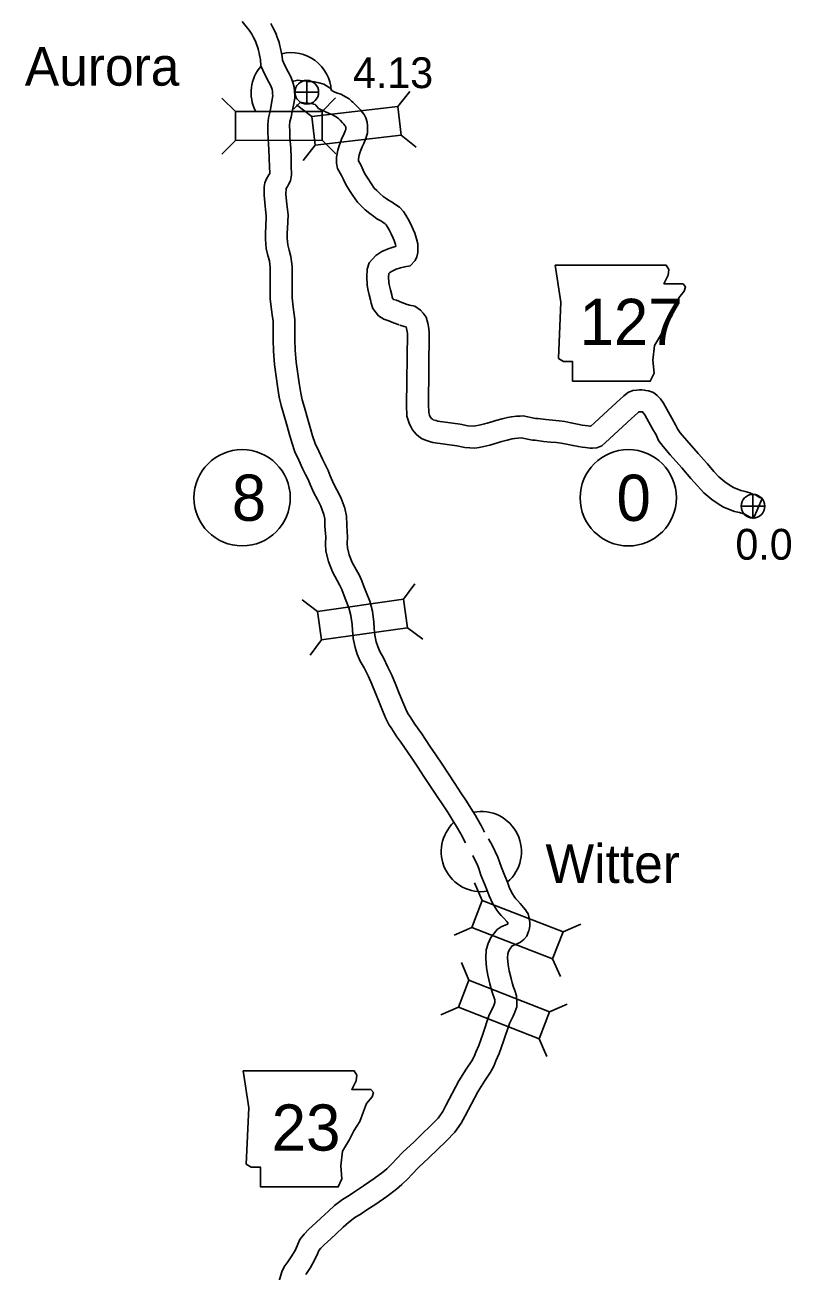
# Model space of a CAD drawing. Extents: x -939622 to -934245, y 1383184 to 1385301.
# Drawn here: x -935456.9 to -935425.4, y 1384046.8 to 1384098.1 of the extents above; entities that cross this region are included whole.
import ezdxf

# ---------------------------------------------------------------- set-up
doc = ezdxf.new("R2010")
doc.units = 0
for name, color, linetype in [('Level 10', 7, 'Continuous'), ('Level 20', 7, 'Continuous'), ('Level 21', 7, 'Continuous'), ('Level 24', 7, 'Continuous'), ('Level 25', 7, 'Continuous'), ('Level 26', 7, 'Continuous'), ('Level 27', 7, 'Continuous')]:
    doc.layers.add(name, color=color, linetype=linetype)

msp = doc.modelspace()

# ---------------------------------------------------------------- linework, layer by layer
at = {"layer": 'Level 10'}
msp.add_line((-935426.554, 1384078.609), (-935426.919, 1384077.786), dxfattribs=at)
for points in [[(-935447.955, 1384098.224), (-935447.781, 1384098.025), (-935447.661, 1384097.881), (-935447.55, 1384097.706), (-935447.494, 1384097.596), (-935447.442, 1384097.498), (-935447.391, 1384097.377), (-935447.348, 1384097.255), (-935447.32, 1384097.189), (-935447.29, 1384097.108), (-935447.273, 1384097.031), (-935447.248, 1384096.932), (-935447.218, 1384096.772), (-935447.201, 1384096.67), (-935447.174, 1384096.403)], [(-935446.767, 1384098.153), (-935446.694, 1384098.009), (-935446.628, 1384097.884), (-935446.551, 1384097.703), (-935446.507, 1384097.578), (-935446.482, 1384097.518), (-935446.425, 1384097.363), (-935446.396, 1384097.236), (-935446.369, 1384097.124), (-935446.332, 1384096.929), (-935446.309, 1384096.789), (-935446.293, 1384096.635)], [(-935446.293, 1384096.635), (-935446.199, 1384096.42), (-935446.055, 1384096.163), (-935445.938, 1384095.932), (-935445.855, 1384095.684), (-935445.815, 1384095.53), (-935445.8, 1384095.346), (-935445.785, 1384095.184), (-935445.789, 1384095.075)], [(-935447.174, 1384096.403), (-935447.005, 1384096.018), (-935446.849, 1384095.74), (-935446.771, 1384095.585), (-935446.718, 1384095.428), (-935446.706, 1384095.378), (-935446.696, 1384095.268), (-935446.687, 1384095.161), (-935446.686, 1384095.173)], [(-935445.854, 1384095.775), (-935445.83, 1384095.783), (-935445.661, 1384095.818), (-935445.465, 1384095.797), (-935445.377, 1384095.786), (-935445.255, 1384095.768), (-935445.185, 1384095.764), (-935445.071, 1384095.757), (-935444.967, 1384095.745), (-935444.796, 1384095.703), (-935444.583, 1384095.655), (-935444.371, 1384095.51), (-935444.267, 1384095.406), (-935444.243, 1384095.379), (-935444.167, 1384095.34), (-935444.071, 1384095.3), (-935443.894, 1384095.236), (-935443.665, 1384095.115), (-935443.546, 1384095.044), (-935443.448, 1384094.958), (-935443.392, 1384094.916), (-935443.282, 1384094.803), (-935443.162, 1384094.685), (-935443.07, 1384094.579), (-935443.01, 1384094.504), (-935442.935, 1384094.402), (-935442.86, 1384094.267), (-935442.811, 1384094.087), (-935442.794, 1384093.944), (-935442.787, 1384093.822), (-935442.794, 1384093.647), (-935442.859, 1384093.419), (-935442.949, 1384093.217), (-935443.015, 1384093.071), (-935443.07, 1384092.934), (-935443.112, 1384092.832), (-935443.139, 1384092.734), (-935443.169, 1384092.576), (-935443.167, 1384092.5), (-935443.166, 1384092.496), (-935443.056, 1384092.301), (-935442.972, 1384092.114), (-935442.901, 1384091.969), (-935442.77, 1384091.761), (-935442.649, 1384091.571), (-935442.516, 1384091.381), (-935442.414, 1384091.277), (-935442.285, 1384091.159), (-935442.146, 1384091.036), (-935442.028, 1384090.954), (-935441.924, 1384090.877), (-935441.785, 1384090.8), (-935441.666, 1384090.723), (-935441.476, 1384090.596), (-935441.311, 1384090.418), (-935441.217, 1384090.264), (-935441.124, 1384090.106), (-935441.01, 1384089.897), (-935440.908, 1384089.677), (-935440.849, 1384089.531), (-935440.774, 1384089.296), (-935440.726, 1384089.089), (-935440.721, 1384088.86), (-935440.723, 1384088.735), (-935440.757, 1384088.556), (-935440.829, 1384088.402), (-935441.037, 1384088.184), (-935441.262, 1384088.144), (-935441.44, 1384088.1), (-935441.608, 1384088.042), (-935441.774, 1384087.968), (-935441.876, 1384087.903), (-935441.919, 1384087.859), (-935441.925, 1384087.719), (-935441.913, 1384087.503), (-935441.896, 1384087.408), (-935441.845, 1384087.192), (-935441.798, 1384086.982), (-935441.776, 1384086.893), (-935441.764, 1384086.853), (-935441.724, 1384086.803), (-935441.605, 1384086.763), (-935441.385, 1384086.676), (-935441.163, 1384086.587)], [(-935446.686, 1384095.173), (-935446.725, 1384094.956), (-935446.776, 1384094.689), (-935446.813, 1384094.489), (-935446.871, 1384094.266), (-935446.895, 1384093.995), (-935446.894, 1384093.679), (-935446.881, 1384093.405), (-935446.85, 1384092.968), (-935446.839, 1384092.598), (-935446.828, 1384092.269), (-935446.816, 1384091.984), (-935446.854, 1384091.927), (-935446.949, 1384091.762), (-935447.019, 1384091.591), (-935447.041, 1384091.436), (-935447.047, 1384091.083), (-935447.004, 1384090.633), (-935446.964, 1384090.241), (-935446.978, 1384089.764), (-935446.992, 1384089.576), (-935446.995, 1384089.275), (-935446.955, 1384088.894), (-935446.887, 1384088.607), (-935446.831, 1384088.393), (-935446.797, 1384088.096), (-935446.795, 1384087.66), (-935446.79, 1384087.202), (-935446.791, 1384086.817), (-935446.739, 1384086.372), (-935446.695, 1384086.065), (-935446.678, 1384085.922), (-935446.68, 1384085.686), (-935446.68, 1384085.44), (-935446.676, 1384085.134), (-935446.666, 1384084.67), (-935446.624, 1384084.118), (-935446.496, 1384083.226), (-935446.427, 1384082.774), (-935446.349, 1384082.434), (-935446.246, 1384082.102), (-935446.104, 1384081.581), (-935446.02, 1384081.279), (-935445.908, 1384080.909), (-935445.776, 1384080.536), (-935445.612, 1384080.183), (-935445.462, 1384079.839), (-935445.341, 1384079.603), (-935445.235, 1384079.39), (-935445.151, 1384079.188), (-935445.001, 1384078.844), (-935444.854, 1384078.564), (-935444.719, 1384078.29), (-935444.592, 1384077.957), (-935444.553, 1384077.772), (-935444.544, 1384077.478), (-935444.521, 1384077.172), (-935444.513, 1384077.04), (-935444.527, 1384076.745), (-935444.509, 1384076.449), (-935444.403, 1384076.02), (-935444.238, 1384075.595), (-935443.939, 1384075.059), (-935443.852, 1384074.874), (-935443.791, 1384074.713), (-935443.683, 1384074.434), (-935443.561, 1384074.109), (-935443.478, 1384073.795), (-935443.426, 1384073.433), (-935443.41, 1384073.196), (-935443.385, 1384072.859), (-935443.3, 1384072.483), (-935443.216, 1384072.211), (-935443.088, 1384071.925), (-935442.936, 1384071.641), (-935442.757, 1384071.283), (-935442.61, 1384070.98), (-935442.458, 1384070.608), (-935442.339, 1384070.307), (-935442.18, 1384069.891), (-935442.039, 1384069.566), (-935441.917, 1384069.319), (-935441.794, 1384069.135), (-935441.585, 1384068.811), (-935441.424, 1384068.594), (-935440.975, 1384067.929), (-935440.726, 1384067.567), (-935440.47, 1384067.18), (-935439.952, 1384066.4), (-935439.697, 1384066.009), (-935439.474, 1384065.68), (-935439.304, 1384065.404), (-935439.127, 1384065.116), (-935438.957, 1384064.82), (-935438.931, 1384064.763), (-935438.761, 1384064.448)], [(-935445.789, 1384095.075), (-935445.84, 1384094.792), (-935445.891, 1384094.523), (-935445.934, 1384094.294), (-935445.981, 1384094.112), (-935445.995, 1384093.956), (-935445.994, 1384093.701), (-935445.983, 1384093.458), (-935445.951, 1384093.014), (-935445.939, 1384092.627), (-935445.928, 1384092.302), (-935445.913, 1384091.922), (-935445.955, 1384091.683), (-935446.037, 1384091.53), (-935446.09, 1384091.45), (-935446.139, 1384091.366), (-935446.142, 1384091.358), (-935446.146, 1384091.118), (-935446.109, 1384090.721), (-935446.063, 1384090.274), (-935446.079, 1384089.718), (-935446.092, 1384089.538), (-935446.095, 1384089.317), (-935446.066, 1384089.045), (-935446.014, 1384088.824), (-935445.945, 1384088.56), (-935445.897, 1384088.15), (-935445.895, 1384087.666), (-935445.89, 1384087.206), (-935445.891, 1384086.869), (-935445.846, 1384086.487), (-935445.803, 1384086.183), (-935445.777, 1384085.973), (-935445.78, 1384085.68), (-935445.78, 1384085.445), (-935445.776, 1384085.151), (-935445.766, 1384084.714), (-935445.729, 1384084.216), (-935445.606, 1384083.359), (-935445.542, 1384082.943), (-935445.479, 1384082.668), (-935445.382, 1384082.355), (-935445.236, 1384081.819), (-935445.155, 1384081.529), (-935445.053, 1384081.19), (-935444.942, 1384080.877), (-935444.79, 1384080.552), (-935444.648, 1384080.224), (-935444.537, 1384080.008), (-935444.416, 1384079.764), (-935444.323, 1384079.542), (-935444.188, 1384079.232), (-935444.053, 1384078.972), (-935443.893, 1384078.651), (-935443.726, 1384078.21), (-935443.656, 1384077.88), (-935443.645, 1384077.526), (-935443.623, 1384077.232), (-935443.612, 1384077.046), (-935443.626, 1384076.752), (-935443.616, 1384076.586), (-935443.543, 1384076.292), (-935443.421, 1384075.979), (-935443.138, 1384075.47), (-935443.023, 1384075.227), (-935442.951, 1384075.036), (-935442.842, 1384074.755), (-935442.702, 1384074.383), (-935442.594, 1384073.974), (-935442.531, 1384073.528), (-935442.512, 1384073.261), (-935442.492, 1384072.992), (-935442.43, 1384072.716), (-935442.372, 1384072.529), (-935442.279, 1384072.321), (-935442.136, 1384072.053), (-935441.95, 1384071.68), (-935441.788, 1384071.347), (-935441.623, 1384070.944), (-935441.5, 1384070.633), (-935441.346, 1384070.232), (-935441.222, 1384069.944), (-935441.136, 1384069.769), (-935441.041, 1384069.628), (-935440.846, 1384069.324), (-935440.56, 1384068.936), (-935440.228, 1384068.431), (-935439.98, 1384068.07), (-935439.727, 1384067.688), (-935439.195, 1384066.887), (-935438.947, 1384066.508), (-935438.717, 1384066.168), (-935438.538, 1384065.875), (-935438.354, 1384065.576), (-935438.155, 1384065.231), (-935438.124, 1384065.163), (-935437.974, 1384064.884)], [(-935445.869, 1384094.636), (-935445.805, 1384094.647), (-935445.564, 1384094.899), (-935445.562, 1384094.902), (-935445.502, 1384094.895), (-935445.342, 1384094.871), (-935445.237, 1384094.866), (-935445.153, 1384094.86), (-935445.125, 1384094.857), (-935445.001, 1384094.827), (-935444.949, 1384094.815), (-935444.948, 1384094.814), (-935444.923, 1384094.789), (-935444.805, 1384094.657), (-935444.547, 1384094.523), (-935444.396, 1384094.46), (-935444.258, 1384094.411), (-935444.105, 1384094.33), (-935444.079, 1384094.314), (-935444.017, 1384094.26), (-935443.988, 1384094.238), (-935443.92, 1384094.168), (-935443.819, 1384094.069), (-935443.763, 1384094.004), (-935443.724, 1384093.955), (-935443.699, 1384093.921), (-935443.697, 1384093.914), (-935443.691, 1384093.865), (-935443.688, 1384093.813), (-935443.689, 1384093.79), (-935443.707, 1384093.727), (-935443.77, 1384093.584), (-935443.842, 1384093.426), (-935443.905, 1384093.272), (-935443.965, 1384093.12), (-935444.016, 1384092.94), (-935444.071, 1384092.651), (-935444.065, 1384092.409), (-935444.025, 1384092.186), (-935443.86, 1384091.894), (-935443.786, 1384091.73), (-935443.688, 1384091.53), (-935443.532, 1384091.282), (-935443.397, 1384091.07), (-935443.209, 1384090.803), (-935443.04, 1384090.631), (-935442.888, 1384090.491), (-935442.703, 1384090.327), (-935442.553, 1384090.223), (-935442.412, 1384090.118), (-935442.247, 1384090.028), (-935442.16, 1384089.971), (-935442.064, 1384089.907), (-935442.032, 1384089.872), (-935441.989, 1384089.801), (-935441.907, 1384089.663), (-935441.814, 1384089.492), (-935441.734, 1384089.319), (-935441.697, 1384089.227), (-935441.643, 1384089.057), (-935441.625, 1384088.981), (-935441.696, 1384088.963), (-935441.938, 1384088.88), (-935442.199, 1384088.764), (-935442.451, 1384088.605), (-935442.731, 1384088.311), (-935442.811, 1384088.043), (-935442.827, 1384087.716), (-935442.808, 1384087.398), (-935442.777, 1384087.224), (-935442.722, 1384086.991), (-935442.675, 1384086.777), (-935442.644, 1384086.651), (-935442.572, 1384086.423), (-935442.334, 1384086.124), (-935442.115, 1384085.985), (-935441.914, 1384085.917), (-935441.717, 1384085.84), (-935441.497, 1384085.752)], [(-935441.197, 1384086.599), (-935441.071, 1384086.56), (-935440.85, 1384086.522), (-935440.608, 1384086.358), (-935440.499, 1384086.236), (-935440.381, 1384086.069), (-935440.31, 1384085.821), (-935440.264, 1384085.608), (-935440.251, 1384085.431), (-935440.287, 1384082.473), (-935440.274, 1384082.143), (-935440.263, 1384082.1), (-935440.241, 1384082.037), (-935440.226, 1384082.003), (-935440.203, 1384081.96), (-935440.188, 1384081.936), (-935440.158, 1384081.893), (-935440.156, 1384081.891), (-935440.151, 1384081.887), (-935440.124, 1384081.869), (-935440.089, 1384081.853), (-935439.972, 1384081.815), (-935439.896, 1384081.791), (-935438.976, 1384081.663), (-935438.672, 1384081.606), (-935438.422, 1384081.589), (-935438.353, 1384081.6), (-935438.194, 1384081.631), (-935437.98, 1384081.681), (-935437.873, 1384081.71), (-935437.642, 1384081.78), (-935437.515, 1384081.822), (-935437.259, 1384081.887), (-935437.038, 1384081.938), (-935436.87, 1384081.975), (-935436.661, 1384081.994), (-935436.517, 1384082.003), (-935436.389, 1384082.006), (-935435.879, 1384081.907), (-935435.791, 1384081.898), (-935435.456, 1384081.855), (-935435.187, 1384081.832), (-935434.915, 1384081.81), (-935434.681, 1384081.775), (-935434.429, 1384081.727), (-935434.159, 1384081.672), (-935433.966, 1384081.634), (-935433.843, 1384081.616), (-935433.714, 1384081.601), (-935433.618, 1384081.588), (-935433.605, 1384081.587), (-935433.459, 1384081.725), (-935432.544, 1384082.565), (-935432.42, 1384082.679), (-935432.253, 1384082.831), (-935432.06, 1384082.981), (-935431.968, 1384083.007), (-935431.88, 1384083.05), (-935431.719, 1384083.072), (-935431.608, 1384083.079), (-935431.506, 1384083.077), (-935431.407, 1384083.07), (-935431.348, 1384083.06), (-935431.232, 1384083.044), (-935431.024, 1384082.965), (-935430.882, 1384082.848), (-935430.8, 1384082.766), (-935430.745, 1384082.707), (-935430.623, 1384082.531), (-935430.279, 1384081.912), (-935430.126, 1384081.642), (-935430.043, 1384081.471), (-935429.925, 1384081.311), (-935429.66, 1384080.993), (-935429.19, 1384080.461), (-935428.812, 1384080.032), (-935428.546, 1384079.725), (-935428.342, 1384079.498), (-935428.089, 1384079.293), (-935427.872, 1384079.141), (-935427.742, 1384079.058)], [(-935441.463, 1384085.74), (-935441.282, 1384085.683), (-935441.203, 1384085.67), (-935441.184, 1384085.601), (-935441.157, 1384085.479), (-935441.151, 1384085.404), (-935441.187, 1384082.461), (-935441.17, 1384082.004), (-935441.122, 1384081.832), (-935441.08, 1384081.71), (-935441.038, 1384081.613), (-935440.985, 1384081.513), (-935440.938, 1384081.437), (-935440.876, 1384081.35), (-935440.797, 1384081.252), (-935440.686, 1384081.162), (-935440.567, 1384081.081), (-935440.414, 1384081.011), (-935440.248, 1384080.959), (-935440.1, 1384080.91), (-935439.12, 1384080.774), (-935438.786, 1384080.712), (-935438.381, 1384080.684), (-935438.194, 1384080.714), (-935438.006, 1384080.751), (-935437.762, 1384080.808), (-935437.625, 1384080.844), (-935437.368, 1384080.923), (-935437.263, 1384080.958), (-935437.048, 1384081.012), (-935436.84, 1384081.06), (-935436.733, 1384081.083), (-935436.59, 1384081.096), (-935436.476, 1384081.104), (-935436.466, 1384081.104), (-935436.008, 1384081.015), (-935435.891, 1384081.004), (-935435.552, 1384080.96), (-935435.263, 1384080.935), (-935435.019, 1384080.915), (-935434.832, 1384080.887), (-935434.602, 1384080.844), (-935434.336, 1384080.79), (-935434.12, 1384080.747), (-935433.96, 1384080.723), (-935433.825, 1384080.708), (-935433.729, 1384080.695), (-935433.639, 1384080.685), (-935433.541, 1384080.682), (-935433.353, 1384080.692), (-935433.147, 1384080.78), (-935432.845, 1384081.067), (-935431.935, 1384081.902), (-935431.812, 1384082.016), (-935431.674, 1384082.141), (-935431.643, 1384082.165), (-935431.618, 1384082.177), (-935431.589, 1384082.179), (-935431.547, 1384082.178), (-935431.519, 1384082.176), (-935431.488, 1384082.17), (-935431.475, 1384082.169), (-935431.447, 1384082.141), (-935431.447, 1384082.14), (-935431.389, 1384082.056), (-935431.064, 1384081.471), (-935430.923, 1384081.224), (-935430.817, 1384081.003), (-935430.632, 1384080.755), (-935430.343, 1384080.407), (-935429.865, 1384079.866), (-935429.491, 1384079.44), (-935429.221, 1384079.129), (-935428.963, 1384078.843), (-935428.63, 1384078.574), (-935428.373, 1384078.394), (-935428.149, 1384078.25)], [(-935427.742, 1384079.058), (-935427.433, 1384078.941), (-935427.264, 1384078.901), (-935427.069, 1384078.845), (-935426.941, 1384078.796), (-935426.828, 1384078.758), (-935426.716, 1384078.684), (-935426.686, 1384078.667), (-935426.554, 1384078.609)], [(-935428.149, 1384078.25), (-935427.697, 1384078.078), (-935427.491, 1384078.03), (-935427.355, 1384077.991), (-935427.247, 1384077.95), (-935427.227, 1384077.943), (-935427.18, 1384077.912), (-935427.084, 1384077.859), (-935426.919, 1384077.786)], [(-935437.819, 1384064.612), (-935437.665, 1384064.355), (-935437.426, 1384063.86), (-935437.366, 1384063.672), (-935437.284, 1384063.431), (-935437.148, 1384063.094), (-935437.041, 1384062.826), (-935436.959, 1384062.629), (-935436.853, 1384062.393), (-935436.731, 1384062.194), (-935436.691, 1384062.141), (-935436.627, 1384062.07), (-935436.517, 1384061.953), (-935436.375, 1384061.792), (-935436.298, 1384061.694), (-935436.253, 1384061.626), (-935436.187, 1384061.532), (-935436.138, 1384061.356), (-935436.137, 1384061.313), (-935436.129, 1384061.272), (-935436.122, 1384061.167), (-935436.119, 1384061.025), (-935436.149, 1384060.886), (-935436.163, 1384060.832), (-935436.185, 1384060.768), (-935436.244, 1384060.614), (-935436.367, 1384060.469), (-935436.503, 1384060.359), (-935436.669, 1384060.276), (-935436.845, 1384060.205), (-935436.942, 1384060.077), (-935436.991, 1384059.975), (-935437.018, 1384059.887), (-935437.028, 1384059.712), (-935437.003, 1384059.427), (-935436.961, 1384059.182), (-935436.886, 1384058.867), (-935436.836, 1384058.684), (-935436.787, 1384058.513), (-935436.737, 1384058.38), (-935436.659, 1384058.162), (-935436.649, 1384057.969), (-935436.65, 1384057.848), (-935436.654, 1384057.703), (-935436.738, 1384057.48), (-935436.8, 1384057.323), (-935436.95, 1384057.022), (-935437.202, 1384056.291), (-935437.373, 1384055.785), (-935437.509, 1384055.48), (-935437.602, 1384055.266), (-935437.735, 1384055.022), (-935437.979, 1384054.652), (-935438.253, 1384054.208), (-935438.772, 1384053.22), (-935438.936, 1384052.917), (-935439.198, 1384052.549), (-935439.56, 1384052.172), (-935439.915, 1384051.832), (-935440.27, 1384051.487), (-935440.691, 1384051.1), (-935440.963, 1384050.812), (-935441.123, 1384050.647), (-935441.38, 1384050.39), (-935441.597, 1384050.197), (-935441.996, 1384049.906), (-935442.452, 1384049.592), (-935442.826, 1384049.347), (-935443.058, 1384049.192), (-935443.316, 1384049.033), (-935443.574, 1384048.838), (-935443.788, 1384048.637), (-935444.085, 1384048.368), (-935444.308, 1384048.159), (-935444.579, 1384047.914), (-935444.716, 1384047.773), (-935444.79, 1384047.675), (-935444.834, 1384047.573), (-935444.954, 1384047.305), (-935445.135, 1384046.98), (-935445.331, 1384046.695)], [(-935438.458, 1384063.927), (-935438.263, 1384063.525), (-935438.22, 1384063.39), (-935438.128, 1384063.119), (-935437.984, 1384062.759), (-935437.875, 1384062.486), (-935437.785, 1384062.271), (-935437.651, 1384061.972), (-935437.474, 1384061.685), (-935437.384, 1384061.566), (-935437.289, 1384061.461), (-935437.183, 1384061.348), (-935437.066, 1384061.215), (-935437.025, 1384061.163), (-935437.023, 1384061.152), (-935437.021, 1384061.125), (-935437.021, 1384061.111), (-935437.022, 1384061.106), (-935437.04, 1384061.097), (-935437.295, 1384060.994), (-935437.461, 1384060.882), (-935437.715, 1384060.548), (-935437.831, 1384060.303), (-935437.91, 1384060.047), (-935437.93, 1384059.699), (-935437.897, 1384059.311), (-935437.843, 1384059), (-935437.758, 1384058.646), (-935437.703, 1384058.441), (-935437.642, 1384058.23), (-935437.582, 1384058.071), (-935437.551, 1384057.984), (-935437.55, 1384057.949), (-935437.55, 1384057.878), (-935437.578, 1384057.805), (-935437.623, 1384057.69), (-935437.782, 1384057.371), (-935438.053, 1384056.582), (-935438.212, 1384056.113), (-935438.333, 1384055.842), (-935438.411, 1384055.662), (-935438.507, 1384055.487), (-935438.738, 1384055.137), (-935439.035, 1384054.655), (-935439.567, 1384053.643), (-935439.701, 1384053.393), (-935439.892, 1384053.126), (-935440.197, 1384052.809), (-935440.54, 1384052.479), (-935440.888, 1384052.142), (-935441.324, 1384051.741), (-935441.613, 1384051.434), (-935441.764, 1384051.279), (-935441.998, 1384051.045), (-935442.163, 1384050.899), (-935442.518, 1384050.639), (-935442.953, 1384050.339), (-935443.322, 1384050.098), (-935443.545, 1384049.949), (-935443.824, 1384049.777), (-935444.156, 1384049.527), (-935444.399, 1384049.298), (-935444.695, 1384049.03), (-935444.918, 1384048.821), (-935445.204, 1384048.562), (-935445.401, 1384048.359), (-935445.571, 1384048.133), (-935445.657, 1384047.938), (-935445.76, 1384047.708), (-935445.901, 1384047.455), (-935446.064, 1384047.216), (-935446.188, 1384047.049), (-935446.297, 1384046.85), (-935446.435, 1384046.391)]]:
    msp.add_lwpolyline(points, dxfattribs=at)
at = {"layer": 'Level 20'}
for p, q in [((-935448.228, 1384094.523), (-935448.789, 1384095.082)), ((-935444.664, 1384094.532), (-935444.105, 1384095.093)), ((-935441.545, 1384094.732), (-935441.054, 1384095.354)), ((-935445.085, 1384094.318), (-935445.707, 1384094.809)), ((-935441.407, 1384093.552), (-935440.786, 1384093.061)), ((-935448.225, 1384093.335), (-935448.784, 1384092.774)), ((-935444.947, 1384093.138), (-935445.438, 1384092.516)), ((-935444.661, 1384093.344), (-935444.1, 1384092.785)), ((-935441.319, 1384074.471), (-935440.844, 1384075.104)), ((-935444.848, 1384073.97), (-935445.481, 1384074.446)), ((-935441.152, 1384073.295), (-935440.519, 1384072.819)), ((-935444.681, 1384072.794), (-935445.157, 1384072.161)), ((-935438.07, 1384062.079), (-935438.389, 1384062.804)), ((-935438.5, 1384060.972), (-935439.225, 1384060.653)), ((-935434.748, 1384060.788), (-935434.023, 1384061.107)), ((-935435.178, 1384059.681), (-935434.859, 1384058.956)), ((-935438.618, 1384058.799), (-935438.933, 1384059.526)), ((-935439.053, 1384057.694), (-935439.78, 1384057.378)), ((-935435.302, 1384057.492), (-935434.576, 1384057.808)), ((-935435.738, 1384056.387), (-935435.422, 1384055.661))]:
    msp.add_line(p, q, dxfattribs=at)
for points in [[(-935448.225, 1384093.335), (-935444.661, 1384093.344), (-935444.664, 1384094.532), (-935448.228, 1384094.523)], [(-935441.545, 1384094.732), (-935445.085, 1384094.318), (-935444.947, 1384093.138), (-935441.407, 1384093.552)], [(-935441.319, 1384074.471), (-935444.848, 1384073.97), (-935444.681, 1384072.794), (-935441.152, 1384073.295)], [(-935434.748, 1384060.788), (-935438.07, 1384062.079), (-935438.5, 1384060.972), (-935435.178, 1384059.681)], [(-935439.053, 1384057.694), (-935435.738, 1384056.387), (-935435.302, 1384057.492), (-935438.618, 1384058.799)]]:
    msp.add_lwpolyline(points, close=True, dxfattribs=at)
at = {"layer": 'Level 21'}
for points in [[(-935435.067, 1384088.205), (-935434.839, 1384086.682), (-935434.94, 1384084.373), (-935434.737, 1384084.246), (-935434.357, 1384084.246), (-935434.357, 1384083.434), (-935431.159, 1384083.434), (-935431.007, 1384083.764), (-935431.058, 1384084.297), (-935430.982, 1384084.906), (-935430.702, 1384085.388), (-935430.525, 1384085.743), (-935430.271, 1384086.124), (-935430.119, 1384086.53), (-935429.992, 1384086.86), (-935429.764, 1384087.139), (-935429.713, 1384087.317), (-935429.814, 1384087.444), (-935430.601, 1384087.444), (-935430.423, 1384087.799), (-935430.398, 1384088.027), (-935430.503, 1384088.203)], [(-935447.905, 1384055.066), (-935447.676, 1384053.544), (-935447.778, 1384051.235), (-935447.575, 1384051.108), (-935447.194, 1384051.108), (-935447.194, 1384050.296), (-935443.997, 1384050.296), (-935443.844, 1384050.626), (-935443.895, 1384051.158), (-935443.819, 1384051.767), (-935443.54, 1384052.25), (-935443.362, 1384052.605), (-935443.108, 1384052.986), (-935442.956, 1384053.392), (-935442.829, 1384053.722), (-935442.601, 1384054.001), (-935442.55, 1384054.178), (-935442.652, 1384054.305), (-935443.438, 1384054.305), (-935443.261, 1384054.66), (-935443.235, 1384054.889), (-935443.341, 1384055.064)]]:
    msp.add_lwpolyline(points, close=True, dxfattribs=at)
at = {"layer": 'Level 24'}
for centre, start, end in [((-935445.931, 1384095.3), 3.1685, 103.328), ((-935445.931, 1384095.3), 138.2885, 207.1316), ((-935438.111, 1384064.089), 133.055, 278.6378), ((-935438.111, 1384064.089), 310.3075, 101.2847)]:
    msp.add_arc(centre, 1.65, start, end, dxfattribs=at)
at = {"layer": 'Level 26'}
for p, q in [((-935445.29, 1384094.833), (-935445.29, 1384095.808)), ((-935445.778, 1384095.32), (-935444.803, 1384095.32)), ((-935426.936, 1384077.806), (-935426.936, 1384078.781)), ((-935427.424, 1384078.294), (-935426.449, 1384078.294))]:
    msp.add_line(p, q, dxfattribs=at)
for centre in [(-935445.29, 1384095.32), (-935426.936, 1384078.294)]:
    msp.add_circle(centre, 0.487, dxfattribs=at)
at = {"layer": 'Level 27'}
for centre in [(-935447.95, 1384078.643), (-935432.065, 1384078.64)]:
    msp.add_circle(centre, 1.98, dxfattribs=at)

# ---------------------------------------------------------------- texts
at = {"layer": 'Level 21'}
for s, p in [('127', (-935434.072, 1384084.924)), ('23', (-935446.734, 1384051.788))]:
    msp.add_text(s, height=1.9008, dxfattribs=at).set_placement(p)
at = {"layer": 'Level 24'}
for s, p in [('Aurora', (-935456.889, 1384095.592)), ('Witter', (-935435.471, 1384062.798))]:
    msp.add_text(s, height=1.584, dxfattribs=at).set_placement(p)
at = {"layer": 'Level 25'}
for s, p in [('4.13', (-935443.392, 1384095.49)), ('0.0', (-935427.659, 1384076.094))]:
    msp.add_text(s, height=1.2672, dxfattribs=at).set_placement(p)
at = {"layer": 'Level 27'}
for s, p in [('8', (-935448.375, 1384077.693)), ('0', (-935432.549, 1384077.69))]:
    msp.add_text(s, height=1.901, dxfattribs=at).set_placement(p)

doc.saveas('drawing.dxf')
